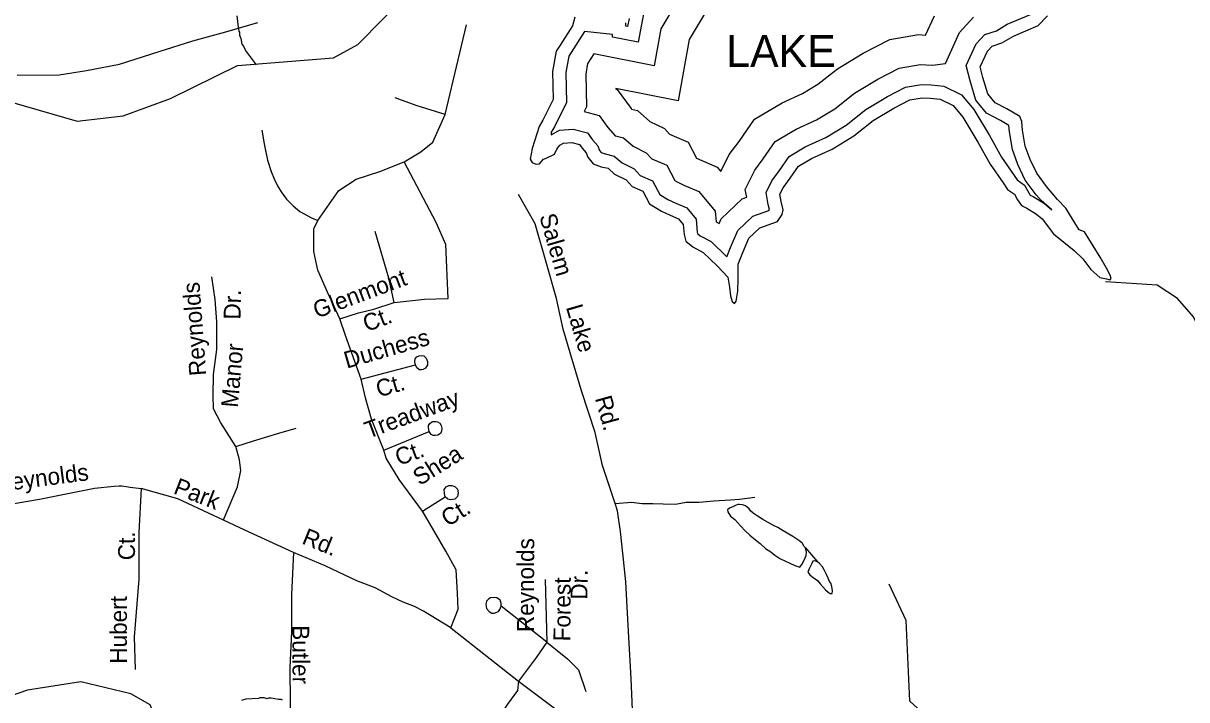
# Model space of a CAD drawing. Extents: x 1547597 to 1699558, y 810033 to 920809.
# Drawn here: x 1644617 to 1651180, y 851839 to 855654 of the extents above; entities that cross this region are included whole.
import ezdxf

# ---------------------------------------------------------------- set-up
doc = ezdxf.new("R2010")
doc.units = 0
for name, color, linetype in [('Exist Hydrographic Buffer Line', 7, 'Continuous'), ('Exist Hydrographic Creek Single Shore', 7, 'Continuous'), ('Exist Hydrographic Lake Shore', 7, 'Continuous'), ('Exist Hydrographic Lake Shore Label', 7, 'Continuous'), ('Exist Hydrographic Misc Water Feature', 7, 'Continuous'), ('Exist Railroad Mainline', 7, 'Continuous'), ('Exist Road Non-System Type 51', 7, 'Continuous'), ('Exist Road Non-System Type 51 Label', 7, 'Continuous')]:
    doc.layers.add(name, color=color, linetype=linetype)

msp = doc.modelspace()

# ---------------------------------------------------------------- linework, layer by layer
at = {"layer": 'Exist Hydrographic Buffer Line'}
for points in [[(1648397.3, 855932.4), (1648213.6, 855621.9), (1648175.9, 855414.4), (1647835.9, 855482.4), (1647802.1, 855429.1), (1647800.2, 855426.2), (1647789.3, 855367.2), (1647793, 855181.9), (1647780.4, 855156.3), (1647866.1, 855133.3), (1647915, 855067), (1647956.2, 855020.1), (1647956.8, 855018.6), (1648003.1, 855008.3), (1648057.5, 854960.1), (1648131, 854923.9), (1648162.8, 854889.3), (1648246.3, 854853.1), (1648291.4, 854767.9), (1648305.7, 854759.1), (1648343, 854741.6), (1648428, 854704.9), (1648520.1, 854594.4), (1648525.7, 854534.8), (1648542.6, 854525.6), (1648553.7, 854551.5), (1648672.2, 854663.8), (1648697.6, 854672.8), (1648689.8, 854716.5), (1648742.5, 854825.1), (1648791.2, 854889.2), (1648858.6, 854987.1), (1648975.7, 855056.8), (1649091.2, 855109.2), (1649194.2, 855172.1), (1649304.9, 855259.4), (1649436.6, 855338.4), (1649557.9, 855401.2), (1649676.6, 855421), (1649746.1, 855417.7), (1649818.1, 855427.1), (1649898, 855601.4), (1649977.7, 855687.6)], [(1648513.5, 855798.9), (1648373.6, 855562.3), (1648310.6, 855216.1), (1647958.9, 855286.4), (1647959, 855282.3), (1647966.5, 855280.3), (1648045.9, 855172.5), (1648047.7, 855170.5), (1648082, 855162.9), (1648152, 855100.9), (1648233.5, 855060.8), (1648262.5, 855029.2), (1648367.2, 854983.8), (1648415, 854893.5), (1648531.4, 854843.3), (1648552.3, 854818.1), (1648598.6, 854913.4), (1648655.1, 854987.7), (1648741, 855112.7), (1648897.8, 855205.9), (1649012.4, 855258), (1649098.1, 855310.3), (1649209.2, 855397.9), (1649354.7, 855485.2), (1649504.2, 855562.6), (1649666.6, 855589.7), (1649706.9, 855587.7), (1649756.4, 855695.8)], [(1648122.4, 855746.2), (1648086.1, 855546.5), (1647940.4, 855575.7), (1647940.4, 855590.1), (1647782.7, 855607.6), (1647707.9, 855489.7), (1647694.1, 855468.5), (1647677.1, 855376.4), (1647680.5, 855207), (1647613.2, 855070.7), (1647594.9, 855040.5), (1647594, 855024), (1647641.9, 855051.8), (1647718.4, 855057), (1647799.2, 855035.3), (1647827.7, 854996.6), (1647858.2, 854962), (1647867.4, 854936.5), (1647876.6, 854924.8), (1647898.2, 854916.9), (1647950.5, 854905.3), (1647994.5, 854866.3), (1648062.7, 854832.7), (1648096.4, 854796), (1648165.7, 854766), (1648206.6, 854688.7), (1648252.3, 854660.4), (1648297.1, 854639.4), (1648359, 854612.7), (1648411.8, 854549.3), (1648418.7, 854476), (1648420.6, 854468.6), (1648435.8, 854456.2), (1648497, 854422.9), (1648583.6, 854338.7), (1648585.4, 854336.8), (1648606.1, 854389.4), (1648647.6, 854486.2), (1648731.9, 854566.1), (1648821.9, 854597.7), (1648825.8, 854603.9), (1648818.6, 854632.6), (1648806.4, 854700.4), (1648838.4, 854766.1), (1648882, 854823.6), (1648936.9, 854903.4), (1649027.7, 854957.3), (1649143.7, 855010.1), (1649258.3, 855080), (1649368.6, 855167), (1649491.2, 855240.6), (1649593.8, 855293.7), (1649683.2, 855308.6), (1649737.7, 855306), (1649809.3, 855298.6), (1649909.1, 855250.9), (1649978.1, 855167.2), (1650066.3, 855021.7), (1650135.1, 854898.7), (1650205.7, 854796.1), (1650223.4, 854770.4), (1650265.1, 854741.4), (1650288.3, 854697.9), (1650297.3, 854685.2), (1650313.4, 854677.8), (1650376.7, 854637.6), (1650418.7, 854602.6), (1650357.9, 854654), (1650330.1, 854686.5), (1650269.2, 854769.7), (1650227.8, 854857.3), (1650196, 854941.7), (1650179.5, 855041.9), (1650176.6, 855076.7), (1650128.5, 855105.3), (1650050.3, 855146.3), (1649989.5, 855219.6), (1649957.7, 855328.7), (1649936.2, 855416), (1649992.3, 855538.5), (1650040.2, 855590.2), (1650106, 855611.7), (1650167.6, 855648), (1650297.8, 855704.3)]]:
    msp.add_lwpolyline(points, dxfattribs=at)
at = {"layer": 'Exist Hydrographic Creek Single Shore'}
for points in [[(1644406.1, 855250), (1644921, 855101.7), (1645180, 855132.5), (1645448, 855228.9), (1645825.1, 855414.9), (1646366.5, 855458.5), (1646504, 855534.6), (1647075.1, 856114.8), (1647193.1, 856148.6), (1647344.1, 856221.1), (1647618.1, 856192.5), (1647841.1, 856017.2), (1647841.1, 855948.4)], [(1652622.4, 851840.7), (1652439.2, 852201.3), (1652407.2, 852343.2), (1652326.2, 852518.8), (1652231.2, 852921.2), (1652150.2, 853087), (1651772.1, 853567.4), (1651639.2, 853652.1), (1651415.1, 853705.9), (1651324.2, 853773.4), (1651218.2, 853998.8), (1651128.2, 854102.4), (1651012.1, 854177), (1650721.1, 854196)], [(1646156.1, 848957.8), (1646118, 849240.8), (1646146, 850225), (1646074.1, 850459.6), (1645728, 850840.8), (1645572.1, 850991.8), (1645474.1, 851184.1), (1645411, 851510.4), (1645380.1, 851694.9), (1645332.1, 851810.7), (1645224.1, 851872), (1644941, 851940.1), (1644641, 851893.6), (1643896, 851636.4), (1643612, 851573.2)]]:
    msp.add_lwpolyline(points, dxfattribs=at)
at = {"layer": 'Exist Hydrographic Lake Shore'}
for points in [[(1647728.5, 855689), (1647714.7, 855640.3), (1647644.8, 855530.2), (1647623.1, 855496.9), (1647601.9, 855382.5), (1647605.1, 855223.7), (1647547.4, 855106.7), (1647526.2, 855071.8), (1647486.5, 854948.5), (1647476, 854888.1), (1647486.5, 854868), (1647504.5, 854861.7), (1647513, 854859.5), (1647527.8, 854861.7), (1647551.1, 854887.1), (1647565.9, 854893.4), (1647612.5, 854916.7), (1647626.3, 854943.2), (1647644.3, 854966.5), (1647664.4, 854978.1), (1647711, 854981.3), (1647754.4, 854969.6), (1647769.2, 854949.5), (1647792.5, 854923.1), (1647801, 854899.8), (1647830.6, 854861.7), (1647877.2, 854844.7), (1647915.3, 854836.2), (1647952.4, 854803.4), (1648017, 854771.7), (1648051.9, 854733.6), (1648111.7, 854707.6), (1648149.8, 854635.6), (1648216.5, 854594.3), (1648266.3, 854571), (1648312.9, 854550.9), (1648339.3, 854519.2), (1648344.6, 854463), (1648354.2, 854426), (1648393.9, 854393.7), (1648452.1, 854361.9), (1648530.4, 854285.7), (1648591.8, 854222.2), (1648600.3, 854166.1), (1648605.6, 854117.4), (1648615.1, 854084.6), (1648628.9, 854072.9), (1648638.4, 854086.7), (1648646.9, 854142.8), (1648650.1, 854214.8), (1648650.1, 854296.3), (1648675.5, 854360.9), (1648710.4, 854442.4), (1648771.8, 854500.6), (1648871.3, 854535.6), (1648896.8, 854575.8), (1648903.6, 854601.7), (1648892, 854648.3), (1648884.6, 854689.6), (1648902.6, 854726.7), (1648942.8, 854779.6), (1648989.4, 854847.4), (1649062.4, 854890.8), (1649178.9, 854943.7), (1649301.2, 855018.3), (1649411.3, 855105.2), (1649527.7, 855175), (1649617.7, 855221.6), (1649687.6, 855233.3), (1649732.1, 855231.1), (1649788.7, 855225.3), (1649861.8, 855190.4), (1649916.8, 855123.7), (1650001.5, 854983.9), (1650071.4, 854859), (1650143.9, 854753.7), (1650169.3, 854716.6), (1650207.4, 854690.1), (1650224.4, 854658.4), (1650247.7, 854625.6), (1650277.3, 854611.8), (1650332.4, 854576.9), (1650364.1, 854550.4), (1650428.2, 854466.2), (1650544.6, 854373.1), (1650593.3, 854326.5), (1650637.8, 854265.1), (1650689.2, 854221.1), (1650726.2, 854212.7), (1650747.4, 854207.4), (1650752.7, 854214.8), (1650747.4, 854232.8), (1650727.3, 854273), (1650692.3, 854334.4), (1650652.1, 854399), (1650602.3, 854477.3), (1650572.7, 854489), (1650549.4, 854529.2), (1650497.5, 854611.8), (1650450.4, 854661), (1650389, 854733), (1650334, 854808.2), (1650296.9, 854886.5), (1650268.8, 854961.2), (1650254, 855051.2), (1650249.8, 855100.9), (1650238.1, 855127.4), (1650165.1, 855170.8), (1650098.4, 855205.7), (1650057.1, 855255.5), (1650030.1, 855348.1), (1650015.3, 855408.5), (1650055.5, 855496.4), (1650082, 855524.9), (1650137, 855542.9), (1650201.6, 855581.1), (1650341.4, 855641.4), (1650393.8, 855695.9)], [(1648034.4, 855681.6), (1648026, 855635), (1648015.4, 855637.2), (1648015.4, 855657.3)]]:
    msp.add_lwpolyline(points, dxfattribs=at)
at = {"layer": 'Exist Hydrographic Misc Water Feature'}
for p, q in [((1649022.3, 852703), (1649028.9, 852695.3)), ((1649028.9, 852695.3), (1649096, 852616.5)), ((1649172.1, 852497.2), (1649165.3, 852506.1))]:
    msp.add_line(p, q, dxfattribs=at)
for points in [[(1645821.1, 855695.6), (1645828.7, 855631.6), (1645832.5, 855609.6), (1645836.5, 855603.6), (1645836.4, 855587.6), (1645844.2, 855567.6), (1645849.9, 855535.5), (1645857.9, 855527.5), (1645873.6, 855495.4), (1645930.8, 855420.2)], [(1648648, 852939.4), (1648638.1, 852937.1), (1648622.7, 852928.4), (1648600.4, 852918.8), (1648589.1, 852909.5), (1648591.9, 852898.9), (1648606.9, 852875.2), (1648631.3, 852856.1), (1648646.9, 852837.1), (1648664.9, 852818.1), (1648689.3, 852791.4)], [(1649022.3, 852703), (1649012.6, 852719.6), (1648997.4, 852732.7), (1648957.8, 852760.2), (1648902.4, 852790.9), (1648872.7, 852810.7), (1648848.2, 852822.7), (1648819, 852838.4), (1648788.1, 852855.2), (1648756.6, 852875.6), (1648734.5, 852891.2), (1648719.4, 852904.9), (1648710.7, 852916.1), (1648700.3, 852924.5), (1648690.4, 852932.3), (1648673.4, 852937.8), (1648654.6, 852941), (1648648, 852939.4)], [(1648689.3, 852791.4), (1648714.8, 852768.1), (1648746.8, 852741.8), (1648772.9, 852720.4), (1648803.2, 852692.9), (1648834.1, 852672.6), (1648855.6, 852654.7), (1648884.7, 852636.7), (1648915.7, 852621), (1648940.8, 852610.2), (1648969.4, 852596.8), (1648996.3, 852587.7), (1649008.8, 852602.2), (1649021.4, 852626.7), (1649032.9, 852653), (1649034.3, 852672.3), (1649028.9, 852695.3)], [(1649096, 852616.5), (1649082.3, 852622.6), (1649071.1, 852621.4), (1649064, 852607), (1649049.5, 852577.9), (1649042.4, 852559.4), (1649053.2, 852543.4), (1649072.3, 852528.1), (1649096.8, 852511.9), (1649111.3, 852493.7), (1649126.2, 852475.5), (1649141.8, 852458.6), (1649156.7, 852446.6), (1649169.2, 852438.3), (1649179.6, 852438.7), (1649181.4, 852452.9), (1649177.8, 852477), (1649172.1, 852497.2)], [(1649165.3, 852506.1), (1649156.8, 852524.5), (1649147.3, 852545.7), (1649137.3, 852567.2), (1649124.2, 852588.7), (1649108.9, 852608), (1649096, 852616.5)], [(1646079.7, 851836.4), (1646071.7, 851840.4), (1646055.8, 851840.5), (1646015.8, 851848.9), (1645999.8, 851849), (1645991.8, 851845.1), (1645975.9, 851849.2), (1645951.9, 851849.4), (1645943.9, 851845.5), (1645872, 851842), (1645847.9, 851834.2)]]:
    msp.add_lwpolyline(points, dxfattribs=at)
at = {"layer": 'Exist Railroad Mainline'}
msp.add_lwpolyline([(1644581.5, 855361), (1644819.5, 855363.6), (1644973.9, 855387.7), (1645160.2, 855423.4), (1645382.5, 855494.5), (1645572.4, 855555.3), (1645759.2, 855605.3), (1645939, 855658.6)], dxfattribs=at)
at = {"layer": 'Exist Road Non-System Type 51'}
for points in [[(1646996.4, 855138.7), (1647069.2, 855447.3), (1647116.3, 855644.4)], [(1646996.4, 855138.7), (1646833.7, 855190.1), (1646713.8, 855233)], [(1646765.2, 854873), (1646859.4, 854928.7), (1646927.9, 854984.4), (1646996.4, 855138.7)], [(1645961.9, 855050.5), (1645974.8, 854974.4), (1645995.3, 854881.9), (1646014.2, 854817.7), (1646031.6, 854777.5), (1646050.8, 854737.1), (1646072.3, 854702.8), (1646101.7, 854662.2), (1646138.9, 854623.6), (1646176.6, 854593.1), (1646242.5, 854557.1), (1646279.2, 854541.7)], [(1646279.2, 854541.7), (1646396.9, 854710.2), (1646495.4, 854774.5), (1646628.1, 854817.3), (1646765.2, 854873)], [(1647013.5, 854101.6), (1647000.7, 854405.9), (1646945, 854530.2), (1646765.2, 854873)], [(1647954.8, 852946.5), (1647883.4, 853160.7), (1647843.1, 853346.9), (1647765.6, 853582.1), (1647701.1, 853795.7), (1647662, 853929.7), (1647624.9, 854102.4), (1647570.2, 854292.8), (1647503.6, 854523.1), (1647409.7, 854687.5)], [(1646403.3, 853986.8), (1646333.5, 854138.1), (1646279.2, 854262.3), (1646255.9, 854367), (1646255.9, 854452.4), (1646255.9, 854495.1), (1646279.2, 854541.7)], [(1646709.5, 854080.2), (1646679.5, 854217.3), (1646602.4, 854478.8)], [(1645815.4, 853267.1), (1645731.1, 853401.5), (1645690.5, 853479.7), (1645687.3, 853554.7), (1645690.5, 853673.4), (1645709.2, 853814.1), (1645709.2, 853970.4), (1645699.8, 854095.4), (1645681.1, 854223.5)], [(1646403.3, 853986.8), (1646508.2, 854020.2), (1646593.9, 854041.6), (1646709.5, 854080.2)], [(1646709.5, 854080.2), (1646880.8, 854097.3), (1647013.5, 854101.6)], [(1646523.5, 853646.9), (1646434.3, 853893.7), (1646403.3, 853986.8)], [(1646828.6, 853728.6), (1646825.3, 853744.7), (1646827.3, 853762.6), (1646837.3, 853772.4), (1646849.4, 853778.2), (1646863.4, 853780.1), (1646876, 853778.2), (1646889.2, 853765.6), (1646897, 853747.4), (1646896.6, 853727.6), (1646886.4, 853709.6), (1646872.3, 853701.9), (1646862.8, 853699.7), (1646851.2, 853699.9), (1646836.4, 853710.4), (1646828.6, 853728.6)], [(1646523.5, 853646.9), (1646828.6, 853728.6)], [(1646651.4, 853247.3), (1646581.7, 853421.9), (1646546.8, 853542.2), (1646523.5, 853646.9)], [(1646906.9, 853351.2), (1646903.2, 853373.2), (1646903.4, 853385.2), (1646909.7, 853397.1), (1646919.6, 853404.9), (1646927.7, 853408.8), (1646943.7, 853408.6), (1646953.7, 853406.4), (1646966.3, 853398.8), (1646973.5, 853386), (1646977.1, 853369.9), (1646976.8, 853353.9), (1646970.7, 853340.1), (1646954.5, 853330.4), (1646940.5, 853328.7), (1646928.5, 853328.9), (1646917, 853334.3), (1646906.9, 853351.2)], [(1645815.4, 853267.1), (1645915.3, 853298.4), (1646059, 853342.2), (1646155.8, 853370.3)], [(1646651.4, 853247.3), (1646906.9, 853351.2)], [(1645746.7, 852854.6), (1645824.8, 853039), (1645843.5, 853132.7), (1645837.2, 853192.1), (1645815.4, 853267.1)], [(1646868.6, 852901.9), (1646736.7, 853080.4), (1646663.1, 853200.7), (1646651.4, 853247.3)], [(1644387.2, 852915.6), (1644707.4, 852971.1), (1645017.8, 853031.7), (1645129.9, 853043.9), (1645158, 853045.5), (1645172, 853045.2), (1645198, 853042.7)], [(1645198, 853042.7), (1645219.9, 853038.4), (1645282.1, 853030.9)], [(1645282.1, 853030.9), (1645269.3, 852783.2), (1645269.3, 852518.3), (1645242.1, 852194.1), (1645247, 852009.9)], [(1646140.7, 852669.6), (1645891.3, 852783.7), (1645489.3, 852972.3), (1645282.1, 853030.9)], [(1646997, 852983.1), (1646992.6, 853003.2), (1646991.7, 853025.3), (1647002, 853039.1), (1647017.9, 853046.9), (1647034, 853046.6), (1647051.9, 853042.2), (1647065.8, 853026.2), (1647069.3, 853006.1), (1647066.9, 852986.1), (1647050.8, 852970.2), (1647038.8, 852968.5), (1647026.7, 852966.7), (1647010.8, 852971), (1646997, 852983.1)], [(1646868.6, 852901.9), (1646997, 852983.1)], [(1647954.8, 852946.5), (1648048.6, 852953.2), (1648108.5, 852946.7), (1648167.5, 852946.2), (1648225.5, 852943.9), (1648295.8, 852941.8), (1648356.6, 852953.9), (1648428.8, 852954.3), (1648511.8, 852961.3), (1648604.6, 852966.6), (1648657.4, 852969.8), (1648742.7, 852982.2)], [(1647998.2, 852666.4), (1647984.9, 852788.6), (1647969.6, 852904.5), (1647954.8, 852946.5)], [(1647028.3, 852244.9), (1647070.2, 852350.9), (1647066.3, 852440.2), (1647058.6, 852572.1), (1647000.4, 852676.9), (1646899.6, 852851.5), (1646868.6, 852901.9)], [(1646140.7, 852669.6), (1646128.9, 852433), (1646129.4, 852223.1), (1646119.7, 852020.5), (1646122.5, 851820.5), (1646123.7, 851726.7), (1646128.4, 851652.8), (1646129.1, 851521.1), (1646134.7, 851397.8), (1646157.5, 851201.4), (1646177.3, 851065.1), (1646212.6, 850902.5), (1646252.3, 850757.9), (1646308.7, 850539), (1646353.5, 850348.4), (1646387.4, 850217.8)], [(1647028.3, 852244.9), (1646874.6, 852338.9), (1646823.3, 852364.5), (1646759.3, 852390.1), (1646695.3, 852420), (1646601.3, 852471.3), (1646498.9, 852509.7), (1646319.6, 852595.2), (1646140.7, 852669.6)], [(1648057.8, 851459.4), (1648056.5, 851694.3), (1648046, 851958.3), (1648029.7, 852258.4), (1648015.3, 852504.4), (1647998.2, 852666.4)], [(1647560, 852516.9), (1647569.8, 852163.3)], [(1649473.2, 850650), (1649513.3, 850845.7), (1649613.5, 851285.9), (1649745.4, 851714.4), (1649618.4, 851830.9), (1649597.2, 852286.3), (1649501.3, 852491.7)], [(1647305.5, 852347.9), (1647312.1, 852367.1), (1647312, 852383.1), (1647306.2, 852401.3), (1647288.2, 852413.2), (1647273.1, 852416.7), (1647251.8, 852414.4), (1647240.3, 852405.6), (1647230.3, 852395.6), (1647225.2, 852375.5), (1647230, 852353.6), (1647243.9, 852337.5), (1647259.9, 852327.4), (1647273.9, 852327.3), (1647287.8, 852333.2), (1647297.9, 852337.2), (1647305.5, 852347.9)], [(1647569.8, 852163.3), (1647312.1, 852367.1)], [(1647028.3, 852244.9), (1647410.3, 851944.7)], [(1647569.8, 852163.3), (1647510.9, 852079.8), (1647410.3, 851944.7)], [(1647569.8, 852163.3), (1647687.6, 852070), (1647748.9, 852008.6), (1647790.6, 851885.8)], [(1647410.3, 851944.7), (1647405.4, 851890.7), (1647348.9, 851814.6), (1647292.5, 851731.1), (1647260.6, 851600.9), (1647255.8, 851376)], [(1647410.3, 851944.7), (1648057.8, 851459.4)]]:
    msp.add_lwpolyline(points, dxfattribs=at)

# ---------------------------------------------------------------- texts
at = {"layer": 'Exist Hydrographic Lake Shore Label'}
msp.add_text('LAKE', height=180.45, dxfattribs=at).set_placement((1648582.4, 855407.5))
at = {"layer": 'Exist Road Non-System Type 51 Label'}
for s, rotation, p in [('Salem', 286.12206, (1647526.8, 854566.3)), ('Glenmont', 20.48254, (1646272.9, 853988.4)), ('Reynolds', 94.23841, (1645649.1, 853669)), ('Dr.', 88.75133, (1645841.7, 853982.3)), ('Lake', 286.25972, (1647677.1, 854053.3)), ('Ct.', 20.48254, (1646554, 853912.3)), ('Manor', 85.08779, (1645827.2, 853484.1)), ('Duchess', 16.00446, (1646441.3, 853706.4)), ('Ct.', 16.00446, (1646621.9, 853543.7)), ('Treadway', 20.24526, (1646563.3, 853310.6)), ('Rd.', 285.44588, (1647841, 853539.5)), ('Ct.', 20.24526, (1646735.3, 853157.4)), ('Shea', 32.10218, (1646853, 853043.6)), ('Reynolds', 7.41638, (1644464.8, 853009.4)), ('Park', 338.80189, (1645458.4, 853004.3)), ('Ct.', 32.10218, (1647011.9, 852812.1)), ('Rd.', 337.85442, (1646182.8, 852721.6)), ('Ct.', 89.91376, (1645246.7, 852626)), ('Reynolds', 89.74963, (1647496.9, 852220.8)), ('Dr.', 89.74963, (1647799.1, 852403.5)), ('Forest', 89.56884, (1647702.4, 852168.3)), ('Hubert', 89.91376, (1645201.1, 852042.5)), ('Butler', 270.12115, (1646134.8, 852259.2))]:
    msp.add_text(s, height=95, rotation=rotation, dxfattribs=at).set_placement(p)

doc.saveas('drawing.dxf')
